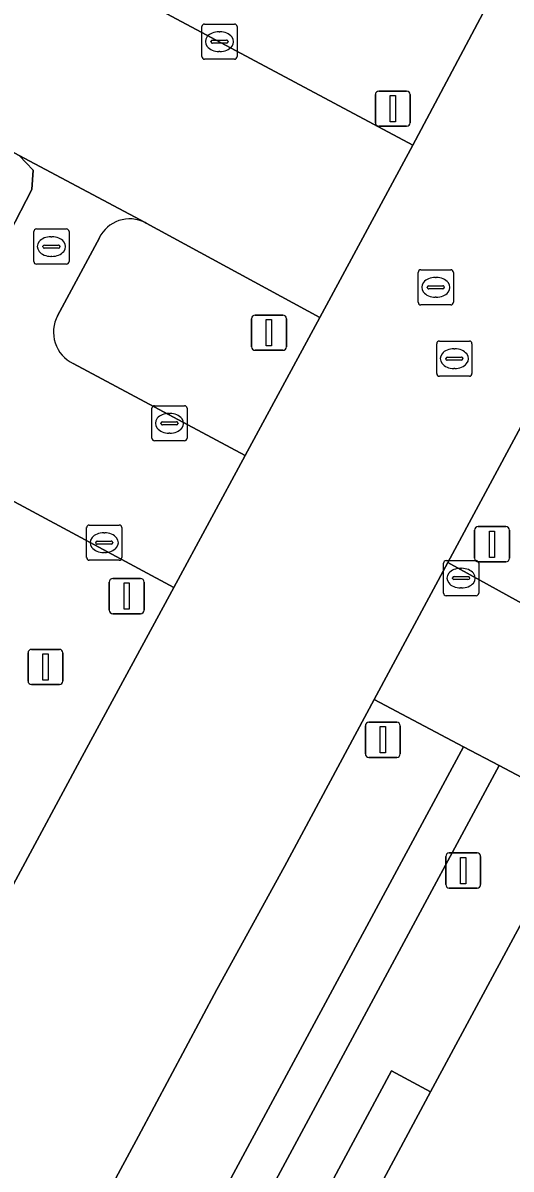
# Model space of a CAD drawing. Extents: x 159489 to 160304, y 383825 to 384531.
# Drawn here: x 159877.55 to 159891.43, y 384140.34 to 384172.94 of the extents above; entities that cross this region are included whole.
import ezdxf

# ---------------------------------------------------------------- set-up
doc = ezdxf.new("R2010")
doc.units = 0
for name, color, linetype in [('IMGEO_Berm_groen', 7, 'Continuous'), ('IMGEO_Groenvoorziening', 7, 'Continuous'), ('IMGEO_Kolk', 7, 'Continuous'), ('IMGEO_Lichtmast', 7, 'Continuous'), ('IMGEO_Muur', 7, 'Continuous'), ('IMGEO_OVBaan_gesloten', 7, 'Continuous'), ('IMGEO_Rijbaan_lokaal_gesloten', 7, 'Continuous'), ('IMGEO_Rioolput', 7, 'Continuous'), ('IMGEO_Verkeersregelinstallatiepaal', 7, 'Continuous'), ('IMGEO_Voetgangersgebied_gesloten', 7, 'Continuous'), ('IMGEO_Voetpad_open', 7, 'Continuous')]:
    doc.layers.add(name, color=color, linetype=linetype)

msp = doc.modelspace()

# ---------------------------------------------------------------- linework, layer by layer
at = {"layer": 'IMGEO_Berm_groen'}
msp.add_lwpolyline([(159875.621, 384145.351), (159877.35, 384148.57), (159879.235, 384152.071), (159881.839, 384156.886), (159876.938, 384159.522)], dxfattribs=at)
msp.add_lwpolyline([(159890.072, 384152.355), (159887.537, 384153.695), (159884.987, 384148.942), (159883.06, 384145.447), (159880.834, 384141.273), (159856.746, 384096.64), (159859.316, 384095.263), (159863.593, 384103.225)], close=True, dxfattribs=at)
at = {"layer": 'IMGEO_Groenvoorziening'}
for points in [[(159876.519, 384165.738), (159877.8, 384168.201), (159877.835, 384168.75), (159877.443, 384169.17), (159836.881, 384190.972)], [(159885.992, 384164.565), (159881.05, 384167.248), (159881.02, 384167.264)], [(159879.721, 384166.827), (159878.535, 384164.613)], [(159878.977, 384163.255), (159883.869, 384160.64), (159885.992, 384164.565)], [(159895.12, 384158.205), (159895.723, 384159.334), (159893.509, 384160.525), (159891.699, 384161.454), (159889.629, 384157.595), (159892.737, 384155.882)]]:
    msp.add_lwpolyline(points, dxfattribs=at)
for centre, radius, start, end in [((159880.584, 384166.41), 0.959, 62.9604, 154.2268), ((159879.405, 384164.145), 0.988, 151.7212, 244.3368)]:
    msp.add_arc(centre, radius, start, end, dxfattribs=at)
at = {"layer": 'IMGEO_Kolk'}
for p, q in [((159882.711, 384172.911), (159883.563, 384172.911)), ((159882.636, 384171.985), (159882.636, 384172.837)), ((159883.124, 384172.691), (159883.149, 384172.691)), ((159883.637, 384172.837), (159883.637, 384171.985)), ((159882.895, 384172.405), (159882.895, 384172.417)), ((159883.333, 384172.368), (159882.935, 384172.368)), ((159882.938, 384172.454), (159883.336, 384172.454)), ((159883.379, 384172.417), (159883.379, 384172.405)), ((159883.563, 384171.911), (159882.711, 384171.911)), ((159883.147, 384172.131), (159883.122, 384172.131)), ((159881.214, 384161.128), (159881.214, 384161.98)), ((159881.289, 384162.054), (159882.141, 384162.054)), ((159881.702, 384161.834), (159881.727, 384161.834)), ((159882.215, 384161.98), (159882.215, 384161.128)), ((159881.473, 384161.548), (159881.473, 384161.56)), ((159881.911, 384161.511), (159881.513, 384161.511)), ((159881.516, 384161.597), (159881.914, 384161.597)), ((159881.957, 384161.56), (159881.957, 384161.548)), ((159881.725, 384161.274), (159881.7, 384161.274)), ((159882.141, 384161.054), (159881.289, 384161.054)), ((159879.36, 384157.733), (159879.36, 384158.585)), ((159879.435, 384158.659), (159880.287, 384158.659)), ((159880.361, 384158.585), (159880.361, 384157.733)), ((159879.662, 384158.202), (159880.06, 384158.202)), ((159879.848, 384158.439), (159879.873, 384158.439)), ((159879.619, 384158.153), (159879.619, 384158.165)), ((159880.057, 384158.116), (159879.659, 384158.116)), ((159879.871, 384157.879), (159879.846, 384157.879)), ((159880.103, 384158.165), (159880.103, 384158.153)), ((159880.287, 384157.659), (159879.435, 384157.659)), ((159889.504, 384156.723), (159889.504, 384157.575)), ((159889.579, 384157.649), (159890.431, 384157.649)), ((159890.505, 384157.575), (159890.505, 384156.723)), ((159889.992, 384157.429), (159890.017, 384157.429)), ((159889.763, 384157.143), (159889.763, 384157.155)), ((159890.201, 384157.106), (159889.803, 384157.106)), ((159889.806, 384157.192), (159890.204, 384157.192)), ((159890.247, 384157.155), (159890.247, 384157.143)), ((159890.431, 384156.649), (159889.579, 384156.649)), ((159890.015, 384156.869), (159889.99, 384156.869))]:
    msp.add_line(p, q, dxfattribs=at)
for points in [[(159882.711, 384172.911), (159883.563, 384172.911)], [(159882.636, 384171.985), (159882.636, 384172.837)], [(159883.637, 384172.837), (159883.637, 384171.985)], [(159883.563, 384171.911), (159882.711, 384171.911)], [(159881.214, 384161.128), (159881.214, 384161.98)], [(159881.289, 384162.054), (159882.141, 384162.054)], [(159882.215, 384161.98), (159882.215, 384161.128)], [(159882.141, 384161.054), (159881.289, 384161.054)], [(159879.36, 384157.733), (159879.36, 384158.585)], [(159879.435, 384158.659), (159880.287, 384158.659)], [(159880.361, 384158.585), (159880.361, 384157.733)], [(159880.287, 384157.659), (159879.435, 384157.659)], [(159889.504, 384156.723), (159889.504, 384157.575)], [(159889.579, 384157.649), (159890.431, 384157.649)], [(159890.505, 384157.575), (159890.505, 384156.723)], [(159890.431, 384156.649), (159889.579, 384156.649)]]:
    msp.add_lwpolyline(points, dxfattribs=at)
for centre, radius, start, end in [((159882.713, 384172.835), 0.0765, 91.552, 178.448), ((159882.713, 384172.835), 0.0765, 91.552, 178.448), ((159883.561, 384172.835), 0.0765, 1.552, 88.448), ((159883.561, 384172.835), 0.0765, 1.552, 88.448), ((159882.935, 384172.414), 0.0403, 85.8775, 175.7526), ((159882.932, 384172.404), 0.0366, 178.938, 274.7102), ((159883.336, 384172.411), 0.043, 264.8664, 352.4533), ((159883.34, 384172.416), 0.0386, 1.7309, 96.639), ((159882.713, 384171.987), 0.0765, 181.552, 268.448), ((159882.713, 384171.987), 0.0765, 181.552, 268.448), ((159883.561, 384171.987), 0.0765, 271.552, 358.448), ((159883.561, 384171.987), 0.0765, 271.552, 358.448), ((159881.291, 384161.978), 0.0765, 91.552, 178.448), ((159881.291, 384161.978), 0.0765, 91.552, 178.448), ((159882.139, 384161.978), 0.0765, 1.552, 88.448), ((159882.139, 384161.978), 0.0765, 1.552, 88.448), ((159881.513, 384161.557), 0.0403, 85.8775, 175.7526), ((159881.51, 384161.547), 0.0366, 178.938, 274.7102), ((159881.914, 384161.554), 0.043, 264.8664, 352.4533), ((159881.918, 384161.559), 0.0386, 1.7309, 96.639), ((159881.291, 384161.13), 0.0765, 181.552, 268.448), ((159881.291, 384161.13), 0.0765, 181.552, 268.448), ((159882.139, 384161.13), 0.0765, 271.552, 358.448), ((159882.139, 384161.13), 0.0765, 271.552, 358.448), ((159879.437, 384158.583), 0.0765, 91.552, 178.448), ((159879.437, 384158.583), 0.0765, 91.552, 178.448), ((159880.285, 384158.583), 0.0765, 1.552, 88.448), ((159880.285, 384158.583), 0.0765, 1.552, 88.448), ((159879.659, 384158.162), 0.0403, 85.8775, 175.7526), ((159880.064, 384158.164), 0.0386, 1.7309, 96.639), ((159879.656, 384158.152), 0.0366, 178.938, 274.7102), ((159880.06, 384158.159), 0.043, 264.8664, 352.4533), ((159879.437, 384157.735), 0.0765, 181.552, 268.448), ((159879.437, 384157.735), 0.0765, 181.552, 268.448), ((159880.285, 384157.735), 0.0765, 271.552, 358.448), ((159880.285, 384157.735), 0.0765, 271.552, 358.448), ((159889.581, 384157.573), 0.0765, 91.552, 178.448), ((159889.581, 384157.573), 0.0765, 91.552, 178.448), ((159890.429, 384157.573), 0.0765, 1.552, 88.448), ((159890.429, 384157.573), 0.0765, 1.552, 88.448), ((159889.803, 384157.152), 0.0403, 85.8775, 175.7526), ((159889.8, 384157.142), 0.0366, 178.938, 274.7102), ((159890.204, 384157.149), 0.043, 264.8664, 352.4533), ((159890.208, 384157.154), 0.0386, 1.7309, 96.639), ((159889.581, 384156.725), 0.0765, 181.552, 268.448), ((159889.581, 384156.725), 0.0765, 181.552, 268.448), ((159890.429, 384156.725), 0.0765, 271.552, 358.448), ((159890.429, 384156.725), 0.0765, 271.552, 358.448)]:
    msp.add_arc(centre, radius, start, end, dxfattribs=at)
for centre, major_axis, ratio, start_param, end_param in [((159883.123, 384172.411), (-0.387, 0.002), 0.722429, 4.712389, 7.853982), ((159883.148, 384172.411), (-0.39, 0.002), 0.717154, 1.570796, 4.712389), ((159881.701, 384161.554), (-0.387, 0.002), 0.722429, 4.712389, 7.853982), ((159881.726, 384161.554), (-0.39, 0.002), 0.717154, 1.570796, 4.712389), ((159879.847, 384158.159), (-0.387, 0.002), 0.722429, 4.712389, 7.853982), ((159879.872, 384158.159), (-0.39, 0.002), 0.717154, 1.570796, 4.712389), ((159889.991, 384157.149), (-0.387, 0.002), 0.722429, 4.712389, 7.853982), ((159890.016, 384157.149), (-0.39, 0.002), 0.717154, 1.570796, 4.712389)]:
    msp.add_ellipse(centre, major_axis=major_axis, ratio=ratio, start_param=start_param, end_param=end_param, dxfattribs=at)
at = {"layer": 'IMGEO_Lichtmast'}
for p, q in [((159877.694, 384154.223), (159877.694, 384155.023)), ((159877.694, 384155.023), (159877.694, 384154.223)), ((159877.794, 384155.123), (159878.584, 384155.123)), ((159878.584, 384155.123), (159877.794, 384155.123)), ((159878.684, 384155.023), (159878.684, 384154.223)), ((159878.684, 384154.223), (159878.684, 384155.023)), ((159878.584, 384154.123), (159877.794, 384154.123)), ((159877.794, 384154.123), (159878.584, 384154.123)), ((159889.57, 384148.432), (159889.57, 384149.232)), ((159889.57, 384149.232), (159889.57, 384148.432)), ((159889.67, 384149.332), (159890.46, 384149.332)), ((159890.46, 384149.332), (159889.67, 384149.332)), ((159890.56, 384149.232), (159890.56, 384148.432)), ((159890.56, 384148.432), (159890.56, 384149.232)), ((159890.46, 384148.332), (159889.67, 384148.332)), ((159889.67, 384148.332), (159890.46, 384148.332))]:
    msp.add_line(p, q, dxfattribs=at)
for points in [[(159878.114, 384154.998), (159878.264, 384154.998), (159878.264, 384154.248), (159878.114, 384154.248), (159878.114, 384154.998)], [(159889.99, 384149.207), (159890.14, 384149.207), (159890.14, 384148.457), (159889.99, 384148.457), (159889.99, 384149.207)]]:
    msp.add_lwpolyline(points, dxfattribs=at)
for centre, start, end in [((159877.794, 384155.023), 90, 180), ((159877.794, 384155.023), 90, 180), ((159878.584, 384155.023), 0, 90), ((159878.584, 384155.023), 360, 90), ((159877.794, 384154.223), 180, 270), ((159877.794, 384154.223), 180, 270), ((159878.584, 384154.223), 270, 0), ((159878.584, 384154.223), 270, 0), ((159889.67, 384149.232), 90, 180), ((159889.67, 384149.232), 90, 180), ((159890.46, 384149.232), 0, 90), ((159890.46, 384149.232), 360, 90), ((159889.67, 384148.432), 180, 270), ((159889.67, 384148.432), 180, 270), ((159890.46, 384148.432), 270, 0), ((159890.46, 384148.432), 270, 0)]:
    msp.add_arc(centre, 0.1, start, end, dxfattribs=at)
at = {"layer": 'IMGEO_Muur'}
msp.add_lwpolyline([(159869.459, 384108.58), (159888.023, 384143.133), (159889.137, 384142.535)], dxfattribs=at)
at = {"layer": 'IMGEO_OVBaan_gesloten'}
for points in [[(159893.253, 384178.177), (159888.635, 384169.463), (159885.992, 384164.565), (159883.869, 384160.64), (159881.839, 384156.886), (159879.235, 384152.071), (159877.35, 384148.57), (159875.621, 384145.351), (159859.407, 384115.156), (159851.185, 384099.877), (159848.384, 384094.67), (159844.928, 384088.249)], [(159854.136, 384091.803), (159856.746, 384096.64), (159880.834, 384141.273), (159883.06, 384145.447), (159884.987, 384148.942), (159887.537, 384153.695), (159889.629, 384157.595), (159891.699, 384161.454)]]:
    msp.add_lwpolyline(points, dxfattribs=at)
at = {"layer": 'IMGEO_Rijbaan_lokaal_gesloten'}
for points in [[(159836.881, 384190.972), (159877.443, 384169.17), (159881.02, 384167.264), (159881.05, 384167.248), (159885.992, 384164.565), (159888.635, 384169.463), (159880.668, 384173.736)], [(159892.986, 384149.68), (159889.137, 384142.535), (159875.881, 384117.815)], [(159875.881, 384117.815), (159889.137, 384142.535), (159888.023, 384143.133), (159869.459, 384108.58), (159875.64, 384105.229), (159880.54, 384114.346), (159874.761, 384117.45)]]:
    msp.add_lwpolyline(points, dxfattribs=at)
at = {"layer": 'IMGEO_Rioolput'}
for p, q in [((159877.858, 384166.156), (159877.858, 384167.008)), ((159877.933, 384167.082), (159878.785, 384167.082)), ((159878.859, 384167.008), (159878.859, 384166.156)), ((159878.346, 384166.862), (159878.371, 384166.862)), ((159878.117, 384166.576), (159878.117, 384166.588)), ((159878.555, 384166.539), (159878.157, 384166.539)), ((159878.16, 384166.625), (159878.558, 384166.625)), ((159878.601, 384166.588), (159878.601, 384166.576)), ((159878.785, 384166.082), (159877.933, 384166.082)), ((159878.369, 384166.302), (159878.344, 384166.302)), ((159888.785, 384164.996), (159888.785, 384165.848)), ((159888.86, 384165.922), (159889.712, 384165.922)), ((159889.273, 384165.702), (159889.298, 384165.702)), ((159889.786, 384165.848), (159889.786, 384164.996)), ((159889.044, 384165.416), (159889.044, 384165.428)), ((159889.482, 384165.379), (159889.084, 384165.379)), ((159889.087, 384165.465), (159889.485, 384165.465)), ((159889.528, 384165.428), (159889.528, 384165.416)), ((159889.296, 384165.142), (159889.271, 384165.142)), ((159889.712, 384164.922), (159888.86, 384164.922)), ((159889.313, 384162.967), (159889.313, 384163.819)), ((159889.388, 384163.893), (159890.24, 384163.893)), ((159890.314, 384163.819), (159890.314, 384162.967)), ((159889.615, 384163.436), (159890.013, 384163.436)), ((159889.801, 384163.673), (159889.826, 384163.673)), ((159889.572, 384163.387), (159889.572, 384163.399)), ((159890.01, 384163.35), (159889.612, 384163.35)), ((159889.824, 384163.113), (159889.799, 384163.113)), ((159890.056, 384163.399), (159890.056, 384163.387)), ((159890.24, 384162.893), (159889.388, 384162.893))]:
    msp.add_line(p, q, dxfattribs=at)
for points in [[(159877.858, 384166.156), (159877.858, 384167.008)], [(159877.933, 384167.082), (159878.785, 384167.082)], [(159878.859, 384167.008), (159878.859, 384166.156)], [(159878.785, 384166.082), (159877.933, 384166.082)], [(159888.785, 384164.996), (159888.785, 384165.848)], [(159888.86, 384165.922), (159889.712, 384165.922)], [(159889.786, 384165.848), (159889.786, 384164.996)], [(159889.712, 384164.922), (159888.86, 384164.922)], [(159889.313, 384162.967), (159889.313, 384163.819)], [(159889.388, 384163.893), (159890.24, 384163.893)], [(159890.314, 384163.819), (159890.314, 384162.967)], [(159890.24, 384162.893), (159889.388, 384162.893)]]:
    msp.add_lwpolyline(points, dxfattribs=at)
for centre, radius, start, end in [((159877.935, 384167.006), 0.0765, 91.552, 178.448), ((159877.935, 384167.006), 0.0765, 91.552, 178.448), ((159878.783, 384167.006), 0.0765, 1.552, 88.448), ((159878.783, 384167.006), 0.0765, 1.552, 88.448), ((159878.157, 384166.585), 0.0403, 85.8775, 175.7526), ((159878.154, 384166.575), 0.0366, 178.938, 274.7102), ((159878.558, 384166.582), 0.043, 264.8664, 352.4533), ((159878.562, 384166.587), 0.0386, 1.7309, 96.639), ((159877.935, 384166.158), 0.0765, 181.552, 268.448), ((159877.935, 384166.158), 0.0765, 181.552, 268.448), ((159878.783, 384166.158), 0.0765, 271.552, 358.448), ((159878.783, 384166.158), 0.0765, 271.552, 358.448), ((159888.862, 384165.846), 0.0765, 91.552, 178.448), ((159888.862, 384165.846), 0.0765, 91.552, 178.448), ((159889.71, 384165.846), 0.0765, 1.552, 88.448), ((159889.71, 384165.846), 0.0765, 1.552, 88.448), ((159889.084, 384165.425), 0.0403, 85.8775, 175.7526), ((159889.081, 384165.415), 0.0366, 178.938, 274.7102), ((159889.485, 384165.422), 0.043, 264.8664, 352.4533), ((159889.489, 384165.427), 0.0386, 1.7309, 96.639), ((159888.862, 384164.998), 0.0765, 181.552, 268.448), ((159888.862, 384164.998), 0.0765, 181.552, 268.448), ((159889.71, 384164.998), 0.0765, 271.552, 358.448), ((159889.71, 384164.998), 0.0765, 271.552, 358.448), ((159889.39, 384163.817), 0.0765, 91.552, 178.448), ((159889.39, 384163.817), 0.0765, 91.552, 178.448), ((159890.238, 384163.817), 0.0765, 1.552, 88.448), ((159890.238, 384163.817), 0.0765, 1.552, 88.448), ((159889.612, 384163.396), 0.0403, 85.8775, 175.7526), ((159890.017, 384163.398), 0.0386, 1.7309, 96.639), ((159889.609, 384163.386), 0.0366, 178.938, 274.7102), ((159890.013, 384163.393), 0.043, 264.8664, 352.4533), ((159889.39, 384162.969), 0.0765, 181.552, 268.448), ((159889.39, 384162.969), 0.0765, 181.552, 268.448), ((159890.238, 384162.969), 0.0765, 271.552, 358.448), ((159890.238, 384162.969), 0.0765, 271.552, 358.448)]:
    msp.add_arc(centre, radius, start, end, dxfattribs=at)
for centre, major_axis, ratio, start_param, end_param in [((159878.345, 384166.582), (-0.387, 0.002), 0.722429, 4.712389, 7.853982), ((159878.37, 384166.582), (-0.39, 0.002), 0.717154, 1.570796, 4.712389), ((159889.272, 384165.422), (-0.387, 0.002), 0.722429, 4.712389, 7.853982), ((159889.297, 384165.422), (-0.39, 0.002), 0.717154, 1.570796, 4.712389), ((159889.8, 384163.393), (-0.387, 0.002), 0.722429, 4.712389, 7.853982), ((159889.825, 384163.393), (-0.39, 0.002), 0.717154, 1.570796, 4.712389)]:
    msp.add_ellipse(centre, major_axis=major_axis, ratio=ratio, start_param=start_param, end_param=end_param, dxfattribs=at)
at = {"layer": 'IMGEO_Verkeersregelinstallatiepaal'}
for p, q in [((159887.567, 384170.105), (159887.567, 384170.905)), ((159887.567, 384170.905), (159887.567, 384170.105)), ((159887.667, 384171.005), (159888.457, 384171.005)), ((159888.457, 384171.005), (159887.667, 384171.005)), ((159888.557, 384170.905), (159888.557, 384170.105)), ((159888.557, 384170.105), (159888.557, 384170.905)), ((159888.457, 384170.005), (159887.667, 384170.005)), ((159887.667, 384170.005), (159888.457, 384170.005)), ((159884.048, 384163.73), (159884.048, 384164.53)), ((159884.048, 384164.53), (159884.048, 384163.73)), ((159884.148, 384164.63), (159884.938, 384164.63)), ((159884.938, 384164.63), (159884.148, 384164.63)), ((159885.038, 384164.53), (159885.038, 384163.73)), ((159885.038, 384163.73), (159885.038, 384164.53)), ((159884.938, 384163.63), (159884.148, 384163.63)), ((159884.148, 384163.63), (159884.938, 384163.63)), ((159890.389, 384157.714), (159890.389, 384158.514)), ((159890.389, 384158.514), (159890.389, 384157.714)), ((159890.489, 384158.614), (159891.279, 384158.614)), ((159891.279, 384158.614), (159890.489, 384158.614)), ((159891.379, 384158.514), (159891.379, 384157.714)), ((159891.379, 384157.714), (159891.379, 384158.514)), ((159891.279, 384157.614), (159890.489, 384157.614)), ((159890.489, 384157.614), (159891.279, 384157.614)), ((159880.003, 384156.238), (159880.003, 384157.038)), ((159880.003, 384157.038), (159880.003, 384156.238)), ((159880.103, 384157.138), (159880.893, 384157.138)), ((159880.893, 384157.138), (159880.103, 384157.138)), ((159880.993, 384157.038), (159880.993, 384156.238)), ((159880.993, 384156.238), (159880.993, 384157.038)), ((159880.893, 384156.138), (159880.103, 384156.138)), ((159880.103, 384156.138), (159880.893, 384156.138)), ((159887.384, 384153.05), (159888.174, 384153.05)), ((159888.174, 384153.05), (159887.384, 384153.05)), ((159887.284, 384152.15), (159887.284, 384152.95)), ((159887.284, 384152.95), (159887.284, 384152.15)), ((159888.274, 384152.95), (159888.274, 384152.15)), ((159888.274, 384152.15), (159888.274, 384152.95)), ((159888.174, 384152.05), (159887.384, 384152.05)), ((159887.384, 384152.05), (159888.174, 384152.05))]:
    msp.add_line(p, q, dxfattribs=at)
for points in [[(159887.987, 384170.88), (159888.137, 384170.88), (159888.137, 384170.13), (159887.987, 384170.13), (159887.987, 384170.88)], [(159884.468, 384164.505), (159884.618, 384164.505), (159884.618, 384163.755), (159884.468, 384163.755), (159884.468, 384164.505)], [(159890.809, 384158.489), (159890.959, 384158.489), (159890.959, 384157.739), (159890.809, 384157.739), (159890.809, 384158.489)], [(159880.423, 384157.013), (159880.573, 384157.013), (159880.573, 384156.263), (159880.423, 384156.263), (159880.423, 384157.013)], [(159887.704, 384152.925), (159887.854, 384152.925), (159887.854, 384152.175), (159887.704, 384152.175), (159887.704, 384152.925)]]:
    msp.add_lwpolyline(points, dxfattribs=at)
for centre, start, end in [((159887.667, 384170.905), 90, 180), ((159887.667, 384170.905), 90, 180), ((159888.457, 384170.905), 0, 90), ((159888.457, 384170.905), 360, 90), ((159887.667, 384170.105), 180, 270), ((159887.667, 384170.105), 180, 270), ((159888.457, 384170.105), 270, 0), ((159888.457, 384170.105), 270, 0), ((159884.148, 384164.53), 90, 180), ((159884.148, 384164.53), 90, 180), ((159884.938, 384164.53), 0, 90), ((159884.938, 384164.53), 360, 90), ((159884.148, 384163.73), 180, 270), ((159884.148, 384163.73), 180, 270), ((159884.938, 384163.73), 270, 0), ((159884.938, 384163.73), 270, 0), ((159890.489, 384158.514), 90, 180), ((159890.489, 384158.514), 90, 180), ((159891.279, 384158.514), 0, 90), ((159891.279, 384158.514), 360, 90), ((159890.489, 384157.714), 180, 270), ((159890.489, 384157.714), 180, 270), ((159891.279, 384157.714), 270, 0), ((159891.279, 384157.714), 270, 0), ((159880.103, 384157.038), 90, 180), ((159880.103, 384157.038), 90, 180), ((159880.893, 384157.038), 0, 90), ((159880.893, 384157.038), 360, 90), ((159880.103, 384156.238), 180, 270), ((159880.103, 384156.238), 180, 270), ((159880.893, 384156.238), 270, 0), ((159880.893, 384156.238), 270, 0), ((159887.384, 384152.95), 90, 180), ((159887.384, 384152.95), 90, 180), ((159888.174, 384152.95), 0, 90), ((159888.174, 384152.95), 360, 90), ((159887.384, 384152.15), 180, 270), ((159887.384, 384152.15), 180, 270), ((159888.174, 384152.15), 270, 0), ((159888.174, 384152.15), 270, 0)]:
    msp.add_arc(centre, 0.1, start, end, dxfattribs=at)
at = {"layer": 'IMGEO_Voetgangersgebied_gesloten'}
for points in [[(159881.02, 384167.264), (159877.443, 384169.17), (159877.835, 384168.75), (159877.8, 384168.201), (159876.519, 384165.738)], [(159878.535, 384164.613), (159879.721, 384166.827)], [(159876.938, 384159.522), (159881.839, 384156.886), (159883.869, 384160.64), (159878.977, 384163.255)], [(159892.737, 384155.882), (159889.629, 384157.595), (159887.537, 384153.695), (159890.072, 384152.355), (159891.089, 384151.818), (159892.538, 384151.052), (159897.901, 384148.099), (159936.719, 384127.237)]]:
    msp.add_lwpolyline(points, dxfattribs=at)
for centre, radius, start, end in [((159880.584, 384166.41), 0.959, 62.9604, 154.2268), ((159879.405, 384164.145), 0.988, 151.7212, 244.3368)]:
    msp.add_arc(centre, radius, start, end, dxfattribs=at)
at = {"layer": 'IMGEO_Voetpad_open'}
for points in [[(159786.709, 384224.175), (159811.286, 384210.982), (159830.635, 384200.595), (159841.233, 384194.906), (159846.022, 384192.335), (159850.876, 384189.729), (159870.224, 384179.343), (159880.668, 384173.736), (159888.635, 384169.463), (159893.253, 384178.177), (159891.472, 384180.7), (159875.43, 384189.271), (159875.566, 384189.534), (159875.806, 384189.41), (159876.265, 384190.214), (159850.676, 384203.98), (159832.355, 384213.828), (159806.759, 384227.581)], [(159892.538, 384151.052), (159891.089, 384151.818), (159864.623, 384102.661), (159865.829, 384102.01), (159865.816, 384101.986), (159865.92, 384101.929), (159869.459, 384108.58), (159888.023, 384143.133), (159889.137, 384142.535), (159892.986, 384149.68)]]:
    msp.add_lwpolyline(points, dxfattribs=at)
msp.add_lwpolyline([(159890.072, 384152.355), (159863.593, 384103.225), (159864.623, 384102.661), (159891.089, 384151.818)], close=True, dxfattribs=at)

doc.saveas('drawing.dxf')
